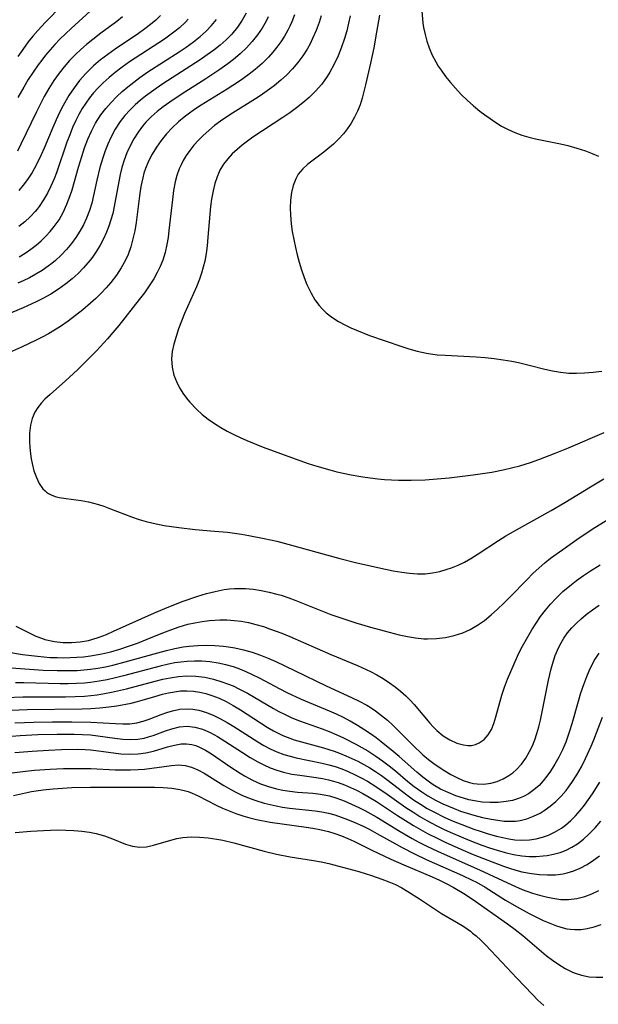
# Model space of a CAD drawing. Header units: inches. Extents: x 1073367 to 1082519, y 1569854 to 1574957.
# Tile 541 of 565: x 1080324 to 1080445, y 1573608 to 1573814. Entities that reach past the tile are written whole.
import ezdxf

# ---------------------------------------------------------------- set-up
doc = ezdxf.new("R2010")
doc.units = ezdxf.units.IN
doc.header["$MEASUREMENT"] = 0
doc.layers.add('CGG_CurvaNivelLidar_v1', color=7, linetype='Continuous', lineweight=30, true_color=0x008008)

msp = doc.modelspace()

# ---------------------------------------------------------------- linework, layer by layer
at = {"layer": 'CGG_CurvaNivelLidar_v1'}
for points in [[(1080332.4863, 1573817.232, 73.5), (1080328.9377, 1573813.6701, 73.5), (1080327.3602, 1573811.962, 73.5), (1080326.3462, 1573810.7796, 73.5), (1080325.3686, 1573809.5677, 73.5), (1080324.2034, 1573808.0094, 73.5), (1080323.1716, 1573806.4989, 73.5)], [(1080339.9553, 1573817.4927, 74), (1080334.3209, 1573812.3566, 74), (1080331.9915, 1573810.1192, 74), (1080330.9435, 1573809.0294, 74), (1080329.9298, 1573807.9106, 74), (1080328.9532, 1573806.7621, 74), (1080328.1667, 1573805.776, 74), (1080327.4115, 1573804.7667, 74), (1080326.3581, 1573803.2384, 74), (1080325.3715, 1573801.6891, 74), (1080324.4244, 1573800.1127, 74), (1080323.1861, 1573797.9539, 74)], [(1080381.1178, 1573815.2629, 77.5), (1080380.5388, 1573813.7612, 77.5), (1080380.1376, 1573812.8735, 77.5), (1080379.6978, 1573812.0053, 77.5), (1080378.9973, 1573810.7879, 77.5), (1080378.2286, 1573809.61, 77.5), (1080377.4194, 1573808.4952, 77.5), (1080376.5556, 1573807.4187, 77.5), (1080375.6367, 1573806.3849, 77.5), (1080374.2939, 1573805.0489, 77.5), (1080372.865, 1573803.7904, 77.5), (1080371.6115, 1573802.7886, 77.5), (1080370.3147, 1573801.8334, 77.5), (1080369.3822, 1573801.1901, 77.5), (1080367.0164, 1573799.659, 77.5), (1080361.5859, 1573796.3218, 77.5), (1080360.1837, 1573795.4114, 77.5), (1080358.8219, 1573794.4592, 77.5), (1080358.0221, 1573793.8537, 77.5), (1080356.8219, 1573792.8567, 77.5), (1080355.5206, 1573791.6188, 77.5), (1080354.3095, 1573790.3018, 77.5), (1080353.1863, 1573788.9181, 77.5), (1080352.1992, 1573787.5396, 77.5), (1080351.3074, 1573786.1092, 77.5), (1080350.5282, 1573784.6258, 77.5), (1080349.8865, 1573783.084, 77.5), (1080349.5702, 1573782.1006, 77.5), (1080349.3206, 1573781.1477, 77.5), (1080348.948, 1573779.2879, 77.5), (1080348.6663, 1573777.3894, 77.5), (1080348.1822, 1573773.487, 77.5), (1080347.9342, 1573771.7602, 77.5), (1080347.637, 1573770.0469, 77.5), (1080347.2733, 1573768.3573, 77.5), (1080346.8217, 1573766.7028, 77.5), (1080346.2543, 1573765.0976, 77.5), (1080345.738, 1573763.9403, 77.5), (1080344.8396, 1573762.3105, 77.5), (1080343.8026, 1573760.7532, 77.5), (1080342.6528, 1573759.261, 77.5), (1080341.6624, 1573758.1107, 77.5), (1080340.6199, 1573756.9977, 77.5), (1080339.5318, 1573755.9208, 77.5), (1080338.4018, 1573754.8809, 77.5), (1080336.7544, 1573753.4907, 77.5), (1080335.2372, 1573752.3018, 77.5), (1080333.681, 1573751.1575, 77.5), (1080332.0846, 1573750.0655, 77.5), (1080330.8482, 1573749.2805, 77.5), (1080329.588, 1573748.5317, 77.5), (1080328.3049, 1573747.8199, 77.5), (1080326.9998, 1573747.146, 77.5), (1080323.9726, 1573745.7326, 77.5), (1080318.8428, 1573743.4572, 77.5)], [(1080375.6003, 1573814.8207, 77), (1080375.1625, 1573813.9121, 77), (1080374.3136, 1573812.4264, 77), (1080373.345, 1573811.0123, 77), (1080372.2685, 1573809.6703, 77), (1080371.0349, 1573808.3448, 77), (1080369.7112, 1573807.0915, 77), (1080368.3132, 1573805.903, 77), (1080367.1318, 1573804.9835, 77), (1080365.2522, 1573803.6399, 77), (1080362.5016, 1573801.8292, 77), (1080357.349, 1573798.5911, 77), (1080354.9718, 1573796.9925, 77), (1080353.6283, 1573796.0128, 77), (1080352.3356, 1573794.9887, 77), (1080351.1097, 1573793.9076, 77), (1080349.9711, 1573792.7533, 77), (1080349.3023, 1573791.9731, 77), (1080348.3369, 1573790.6709, 77), (1080347.4726, 1573789.2959, 77), (1080346.7024, 1573787.8603, 77), (1080346.0249, 1573786.3727, 77), (1080345.4438, 1573784.8411, 77), (1080344.9596, 1573783.2696, 77), (1080344.6049, 1573781.8243, 77), (1080344.3071, 1573780.3592, 77), (1080343.3624, 1573775.1032, 77), (1080343.0342, 1573773.6418, 77), (1080342.6735, 1573772.3169, 77), (1080342.2504, 1573771.0148, 77), (1080341.7602, 1573769.7408, 77), (1080341.1384, 1573768.3767, 77), (1080340.4367, 1573767.0536, 77), (1080339.6613, 1573765.7732, 77), (1080338.8145, 1573764.5397, 77), (1080338.3311, 1573763.9009, 77), (1080336.9315, 1573762.2752, 77), (1080335.7795, 1573761.1174, 77), (1080334.5612, 1573760.0219, 77), (1080333.2128, 1573758.9382, 77), (1080331.6645, 1573757.8392, 77), (1080330.0512, 1573756.8231, 77), (1080328.3827, 1573755.8854, 77), (1080327.0319, 1573755.2007, 77), (1080324.2906, 1573753.9569, 77), (1080319.9418, 1573752.1338, 77)], [(1080345.1024, 1573814.8154, 74.5), (1080343.8796, 1573813.8414, 74.5), (1080340.5741, 1573811.3927, 74.5), (1080338.8464, 1573810.073, 74.5), (1080337.5819, 1573809.0414, 74.5), (1080336.3539, 1573807.9704, 74.5), (1080335.1696, 1573806.8557, 74.5), (1080333.9892, 1573805.6413, 74.5), (1080332.8686, 1573804.3745, 74.5), (1080331.8132, 1573803.0546, 74.5), (1080330.7051, 1573801.4924, 74.5), (1080329.6678, 1573799.8301, 74.5), (1080328.7006, 1573798.1179, 74.5), (1080327.0698, 1573794.9714, 74.5), (1080323.8126, 1573788.1543, 74.5), (1080323.0836, 1573786.7245, 74.5)], [(1080370.9498, 1573815.5778, 76.5), (1080370.1593, 1573814.096, 76.5), (1080369.1616, 1573812.6213, 76.5), (1080367.954, 1573811.1908, 76.5), (1080366.785, 1573810.0217, 76.5), (1080365.5337, 1573808.9167, 76.5), (1080364.2166, 1573807.8662, 76.5), (1080362.8105, 1573806.8369, 76.5), (1080361.3643, 1573805.8438, 76.5), (1080353.5024, 1573800.7706, 76.5), (1080352.1304, 1573799.8388, 76.5), (1080349.9059, 1573798.2121, 76.5), (1080348.8405, 1573797.3546, 76.5), (1080347.733, 1573796.382, 76.5), (1080346.6833, 1573795.3589, 76.5), (1080345.6068, 1573794.1683, 76.5), (1080344.6231, 1573792.9066, 76.5), (1080343.5765, 1573791.2976, 76.5), (1080342.6637, 1573789.6015, 76.5), (1080342.0251, 1573788.2036, 76.5), (1080341.4544, 1573786.77, 76.5), (1080340.9452, 1573785.3081, 76.5), (1080340.3561, 1573783.3136, 76.5), (1080339.7275, 1573780.645, 76.5), (1080339.033, 1573777.4375, 76.5), (1080338.6425, 1573775.8551, 76.5), (1080338.1819, 1573774.303, 76.5), (1080337.5862, 1573772.7212, 76.5), (1080336.9291, 1573771.3197, 76.5), (1080336.179, 1573769.9651, 76.5), (1080335.3445, 1573768.6591, 76.5), (1080334.4297, 1573767.406, 76.5), (1080333.3913, 1573766.1613, 76.5), (1080332.2747, 1573764.9825, 76.5), (1080331.0852, 1573763.8736, 76.5), (1080330.3264, 1573763.2366, 76.5), (1080329.5412, 1573762.6302, 76.5), (1080328.2458, 1573761.736, 76.5), (1080326.9671, 1573760.9599, 76.5), (1080325.6463, 1573760.2437, 76.5), (1080324.2908, 1573759.5807, 76.5), (1080323.1612, 1573759.0762, 76.5)], [(1080353.0338, 1573815.0834, 75), (1080352.0376, 1573814.1394, 75), (1080350.9358, 1573813.2055, 75), (1080349.787, 1573812.3188, 75), (1080348.4067, 1573811.3297, 75), (1080343.564, 1573808.0688, 75), (1080342.0062, 1573806.9581, 75), (1080340.4945, 1573805.797, 75), (1080339.048, 1573804.5686, 75), (1080338.2183, 1573803.7889, 75), (1080337.3909, 1573802.9408, 75), (1080336.1208, 1573801.4806, 75), (1080334.9461, 1573799.94, 75), (1080333.8648, 1573798.3278, 75), (1080332.663, 1573796.2613, 75), (1080331.8958, 1573794.776, 75), (1080331.1812, 1573793.2607, 75), (1080330.4849, 1573791.6519, 75), (1080328.7139, 1573787.3359, 75), (1080328.0901, 1573785.9184, 75), (1080327.0271, 1573783.7787, 75), (1080326.1418, 1573782.253, 75), (1080325.1744, 1573780.7856, 75), (1080324.3166, 1573779.6245, 75), (1080323.3993, 1573778.5149, 75)], [(1080386.655, 1573815.028, 78), (1080386.2485, 1573813.6394, 78), (1080385.6261, 1573811.9197, 78), (1080384.8946, 1573810.247, 78), (1080384.3435, 1573809.1468, 78), (1080383.743, 1573808.0739, 78), (1080382.811, 1573806.6204, 78), (1080381.7832, 1573805.2304, 78), (1080380.6659, 1573803.9073, 78), (1080379.4394, 1573802.6383, 78), (1080378.2411, 1573801.5464, 78), (1080376.8424, 1573800.4004, 78), (1080375.3862, 1573799.3145, 78), (1080373.8821, 1573798.2842, 78), (1080372.9232, 1573797.6677, 78), (1080367.5733, 1573794.3445, 78), (1080365.6261, 1573793.0159, 78), (1080364.3635, 1573792.0594, 78), (1080363.1507, 1573791.0538, 78), (1080361.9923, 1573790.0009, 78), (1080360.9871, 1573788.9962, 78), (1080360.0416, 1573787.9499, 78), (1080359.1662, 1573786.8589, 78), (1080358.4409, 1573785.8232, 78), (1080357.7915, 1573784.7467, 78), (1080357.3428, 1573783.8773, 78), (1080356.9513, 1573782.9816, 78), (1080356.4952, 1573781.6533, 78), (1080356.1408, 1573780.2806, 78), (1080355.7935, 1573778.4577, 78), (1080355.5318, 1573776.5965, 78), (1080354.82, 1573770.14, 78), (1080354.6156, 1573768.6588, 78), (1080354.3642, 1573767.1936, 78), (1080353.9927, 1573765.5457, 78), (1080353.5054, 1573763.9393, 78), (1080352.9768, 1573762.6011, 78), (1080352.354, 1573761.3008, 78), (1080351.6478, 1573760.0373, 78), (1080350.6971, 1573758.556, 78), (1080349.6685, 1573757.1108, 78), (1080348.5901, 1573755.6858, 78), (1080344.3024, 1573750.2468, 78), (1080343.0879, 1573748.7707, 78), (1080341.9678, 1573747.4726, 78), (1080339.6496, 1573744.9394, 78), (1080338.3479, 1573743.5862, 78), (1080335.6992, 1573740.9782, 78), (1080333.1697, 1573738.6716, 78), (1080329.9217, 1573735.8407, 78), (1080328.8343, 1573734.8024, 78), (1080328.1127, 1573734.0365, 78), (1080327.3512, 1573733.0955, 78), (1080326.7222, 1573732.0951, 78), (1080326.1737, 1573730.7824, 78), (1080325.8282, 1573729.3769, 78), (1080325.6335, 1573727.705, 78), (1080325.6036, 1573725.9826, 78), (1080325.6686, 1573724.6904, 78), (1080325.8014, 1573723.4007, 78), (1080325.9578, 1573722.3675, 78), (1080326.1583, 1573721.3522, 78), (1080326.5501, 1573719.8619, 78), (1080327.051, 1573718.4628, 78), (1080327.6735, 1573717.1924, 78), (1080328.4395, 1573716.097, 78), (1080328.8836, 1573715.6349, 78), (1080329.1728, 1573715.3886, 78), (1080329.5735, 1573715.1062, 78), (1080330.1334, 1573714.8046, 78), (1080330.9666, 1573714.4942, 78), (1080331.8629, 1573714.2749, 78), (1080333.3152, 1573714.05, 78), (1080336.4376, 1573713.6626, 78), (1080338.0027, 1573713.3551, 78), (1080340.0288, 1573712.8007, 78), (1080341.1754, 1573712.4204, 78), (1080342.6039, 1573711.8867, 78), (1080345.4778, 1573710.7503, 78), (1080346.9971, 1573710.1959, 78), (1080348.5425, 1573709.6904, 78), (1080350.0267, 1573709.2661, 78), (1080351.5293, 1573708.8943, 78), (1080353.7989, 1573708.4368, 78), (1080356.884, 1573707.9652, 78), (1080360.2962, 1573707.5835, 78), (1080364.3741, 1573707.2524, 78), (1080367.0666, 1573706.9971, 78), (1080369.9876, 1573706.6045, 78), (1080371.5613, 1573706.3396, 78), (1080374.7456, 1573705.7122, 78), (1080377.3824, 1573705.107, 78), (1080379.6885, 1573704.5129, 78), (1080390.5851, 1573701.4966, 78), (1080393.8858, 1573700.6727, 78), (1080398.5119, 1573699.5994, 78), (1080401.7782, 1573698.9244, 78), (1080403.5437, 1573698.6226, 78), (1080405.1889, 1573698.408, 78), (1080406.8226, 1573698.2903, 78), (1080408.4424, 1573698.3079, 78), (1080410.0077, 1573698.4868, 78), (1080411.5546, 1573698.8094, 78), (1080413.0798, 1573699.2543, 78), (1080413.9527, 1573699.5624, 78), (1080415.3321, 1573700.1258, 78), (1080416.6824, 1573700.7696, 78), (1080417.9973, 1573701.4926, 78), (1080419.5254, 1573702.4531, 78), (1080423.7713, 1573705.2776, 78), (1080425.3537, 1573706.2651, 78), (1080426.9334, 1573707.1823, 78), (1080434.8579, 1573711.5551, 78), (1080437.7195, 1573713.1874, 78), (1080443.0965, 1573716.4898, 78), (1080445.882, 1573718.1498, 78)], [(1080392.7173, 1573815.0243, 78.5), (1080392.412, 1573813.4913, 78.5), (1080392.0228, 1573811.8713, 78.5), (1080391.5672, 1573810.2733, 78.5), (1080390.9481, 1573808.4372, 78.5), (1080390.2378, 1573806.6432, 78.5), (1080389.432, 1573804.9008, 78.5), (1080388.5223, 1573803.2378, 78.5), (1080387.9348, 1573802.3139, 78.5), (1080386.7917, 1573800.7568, 78.5), (1080385.5263, 1573799.291, 78.5), (1080384.1468, 1573797.9217, 78.5), (1080382.8557, 1573796.8118, 78.5), (1080381.5001, 1573795.7636, 78.5), (1080380.0993, 1573794.7595, 78.5), (1080378.6695, 1573793.7845, 78.5), (1080372.3985, 1573789.6245, 78.5), (1080371.2436, 1573788.8095, 78.5), (1080370.1268, 1573787.969, 78.5), (1080369.0636, 1573787.0885, 78.5), (1080368.0543, 1573786.1384, 78.5), (1080367.1296, 1573785.1293, 78.5), (1080366.2366, 1573783.9618, 78.5), (1080365.4824, 1573782.7141, 78.5), (1080364.8755, 1573781.3583, 78.5), (1080364.4052, 1573779.9298, 78.5), (1080364.0411, 1573778.4457, 78.5), (1080363.7229, 1573776.6884, 78.5), (1080363.5113, 1573775.1209, 78.5), (1080363.3459, 1573773.5325, 78.5), (1080362.9664, 1573768.7157, 78.5), (1080362.7921, 1573766.9082, 78.5), (1080362.5862, 1573765.3134, 78.5), (1080362.3083, 1573763.7336, 78.5), (1080362.0099, 1573762.4457, 78.5), (1080361.649, 1573761.1735, 78.5), (1080361.2278, 1573759.9188, 78.5), (1080360.6052, 1573758.3324, 78.5), (1080358.0871, 1573752.735, 78.5), (1080357.4253, 1573751.1314, 78.5), (1080356.8222, 1573749.5228, 78.5), (1080356.2887, 1573747.9167, 78.5), (1080355.842, 1573746.3215, 78.5), (1080355.5201, 1573744.789, 78.5), (1080355.3673, 1573743.2688, 78.5), (1080355.4674, 1573741.551, 78.5), (1080355.8497, 1573739.8657, 78.5), (1080356.3667, 1573738.5057, 78.5), (1080357.0368, 1573737.1874, 78.5), (1080357.8359, 1573735.9143, 78.5), (1080358.7485, 1573734.6925, 78.5), (1080359.1499, 1573734.2125, 78.5), (1080360.5808, 1573732.7134, 78.5), (1080361.7689, 1573731.6486, 78.5), (1080363.0282, 1573730.6469, 78.5), (1080364.3505, 1573729.711, 78.5), (1080365.6604, 1573728.8864, 78.5), (1080367.0142, 1573728.1206, 78.5), (1080368.405, 1573727.4104, 78.5), (1080369.743, 1573726.7895, 78.5), (1080371.1014, 1573726.2026, 78.5), (1080374.5356, 1573724.8233, 78.5), (1080380.4496, 1573722.6176, 78.5), (1080383.9787, 1573721.3918, 78.5), (1080385.7529, 1573720.8212, 78.5), (1080388.5051, 1573720.0271, 78.5), (1080389.993, 1573719.6524, 78.5), (1080392.9888, 1573719.0045, 78.5), (1080395.3678, 1573718.5853, 78.5), (1080396.9359, 1573718.3583, 78.5), (1080398.5087, 1573718.1754, 78.5), (1080399.9543, 1573718.0508, 78.5), (1080402.8537, 1573717.91, 78.5), (1080405.5523, 1573717.8878, 78.5), (1080408.4777, 1573717.9729, 78.5), (1080410.1544, 1573718.0775, 78.5), (1080413.5022, 1573718.3808, 78.5), (1080418.4959, 1573718.989, 78.5), (1080422.3922, 1573719.5879, 78.5), (1080424.8047, 1573720.0446, 78.5), (1080426.5605, 1573720.4383, 78.5), (1080428.2961, 1573720.899, 78.5), (1080430.48, 1573721.5955, 78.5), (1080432.2206, 1573722.2074, 78.5), (1080435.6828, 1573723.518, 78.5), (1080438.427, 1573724.6248, 78.5), (1080445.9079, 1573727.8511, 78.5)], [(1080398.8692, 1573815.1747, 79), (1080398.289, 1573811.6132, 79), (1080397.6739, 1573808.3427, 79), (1080397.0019, 1573805.0937, 79), (1080395.9806, 1573800.585, 79), (1080395.2625, 1573797.778, 79), (1080394.8214, 1573796.4175, 79), (1080394.2878, 1573795.093, 79), (1080393.6666, 1573793.8116, 79), (1080392.9788, 1573792.5994, 79), (1080392.2132, 1573791.4398, 79), (1080391.3651, 1573790.3433, 79), (1080390.336, 1573789.2205, 79), (1080389.2284, 1573788.1722, 79), (1080388.0698, 1573787.1846, 79), (1080387.233, 1573786.5167, 79), (1080383.9055, 1573783.9797, 79), (1080382.8067, 1573782.9809, 79), (1080381.8878, 1573781.8742, 79), (1080381.3429, 1573780.9243, 79), (1080380.8134, 1573779.5327, 79), (1080380.4687, 1573778.0308, 79), (1080380.2744, 1573776.447, 79), (1080380.2074, 1573774.8041, 79), (1080380.2421, 1573773.3743, 79), (1080380.404, 1573771.5367, 79), (1080380.6384, 1573769.8913, 79), (1080380.9384, 1573768.2382, 79), (1080381.2904, 1573766.5837, 79), (1080381.6664, 1573765.0158, 79), (1080382.0836, 1573763.4596, 79), (1080382.5644, 1573761.8687, 79), (1080383.101, 1573760.3089, 79), (1080383.7042, 1573758.7924, 79), (1080384.57, 1573756.9845, 79), (1080385.3602, 1573755.6431, 79), (1080386.2673, 1573754.4015, 79), (1080386.9571, 1573753.6323, 79), (1080387.7084, 1573752.9219, 79), (1080388.9142, 1573751.9826, 79), (1080390.2951, 1573751.1015, 79), (1080391.7567, 1573750.3091, 79), (1080392.8961, 1573749.7592, 79), (1080394.063, 1573749.2447, 79), (1080396.8132, 1573748.1777, 79), (1080403.344, 1573745.9356, 79), (1080405.0413, 1573745.3866, 79), (1080406.7444, 1573744.8953, 79), (1080408.7387, 1573744.4458, 79), (1080410.9776, 1573744.1408, 79), (1080412.638, 1573744.0089, 79), (1080419.1298, 1573743.6894, 79), (1080421.0185, 1573743.538, 79), (1080422.9006, 1573743.339, 79), (1080424.7719, 1573743.0872, 79), (1080426.6271, 1573742.7743, 79), (1080428.0178, 1573742.4908, 79), (1080430.2439, 1573741.9473, 79), (1080433.4773, 1573741.1014, 79), (1080435.0952, 1573740.7401, 79), (1080436.8071, 1573740.4591, 79), (1080438.5284, 1573740.306, 79), (1080440.1505, 1573740.2905, 79), (1080441.7823, 1573740.3603, 79), (1080443.5948, 1573740.4892, 79), (1080445.418, 1573740.667, 79)], [(1080407.7476, 1573816.0874, 79.5), (1080407.9891, 1573813.5075, 79.5), (1080408.1313, 1573812.5451, 79.5), (1080408.4193, 1573811.1018, 79.5), (1080408.7976, 1573809.6856, 79.5), (1080409.2714, 1573808.3026, 79.5), (1080409.912, 1573806.8218, 79.5), (1080410.6666, 1573805.3916, 79.5), (1080411.2028, 1573804.5071, 79.5), (1080411.7775, 1573803.6432, 79.5), (1080412.7317, 1573802.3456, 79.5), (1080413.751, 1573801.0884, 79.5), (1080414.8217, 1573799.8669, 79.5), (1080416.0222, 1573798.5902, 79.5), (1080417.2692, 1573797.3585, 79.5), (1080418.5648, 1573796.1818, 79.5), (1080419.9056, 1573795.0762, 79.5), (1080420.9595, 1573794.2763, 79.5), (1080422.0339, 1573793.5109, 79.5), (1080423.2336, 1573792.7097, 79.5), (1080424.4596, 1573791.9624, 79.5), (1080425.7212, 1573791.287, 79.5), (1080427.1899, 1573790.6331, 79.5), (1080428.7068, 1573790.0861, 79.5), (1080430.1246, 1573789.6713, 79.5), (1080431.5663, 1573789.3157, 79.5), (1080436.7975, 1573788.2186, 79.5), (1080438.3056, 1573787.8685, 79.5), (1080440.1807, 1573787.3535, 79.5), (1080442.0273, 1573786.7541, 79.5), (1080443.4031, 1573786.2451, 79.5), (1080444.7559, 1573785.6872, 79.5)], [(1080358.8394, 1573814.3085, 75.5), (1080358.2851, 1573813.7136, 75.5), (1080357.0204, 1573812.5276, 75.5), (1080356.1355, 1573811.7947, 75.5), (1080355.0244, 1573810.9478, 75.5), (1080353.8768, 1573810.1322, 75.5), (1080352.7028, 1573809.339, 75.5), (1080346.5768, 1573805.3639, 75.5), (1080345.0429, 1573804.287, 75.5), (1080343.5535, 1573803.1601, 75.5), (1080342.2622, 1573802.0956, 75.5), (1080341.0275, 1573800.976, 75.5), (1080340.011, 1573799.9546, 75.5), (1080339.0497, 1573798.8854, 75.5), (1080338.1971, 1573797.8324, 75.5), (1080337.3988, 1573796.7383, 75.5), (1080336.6574, 1573795.6043, 75.5), (1080335.9567, 1573794.3958, 75.5), (1080335.3171, 1573793.1498, 75.5), (1080334.6479, 1573791.6687, 75.5), (1080334.0376, 1573790.1546, 75.5), (1080333.4687, 1573788.6177, 75.5), (1080331.2434, 1573782.2105, 75.5), (1080330.7582, 1573780.9491, 75.5), (1080330.0998, 1573779.4149, 75.5), (1080329.3709, 1573777.9269, 75.5), (1080328.5605, 1573776.4972, 75.5), (1080327.6527, 1573775.1422, 75.5), (1080327.2134, 1573774.5699, 75.5), (1080326.8381, 1573774.1183, 75.5), (1080325.7714, 1573772.9796, 75.5), (1080324.618, 1573771.9198, 75.5), (1080323.3926, 1573770.931, 75.5)], [(1080323.4871, 1573764.6182, 76), (1080324.718, 1573765.3779, 76), (1080325.906, 1573766.1947, 76), (1080327.0231, 1573767.0519, 76), (1080328.0867, 1573767.9673, 76), (1080329.0561, 1573768.9088, 76), (1080329.9659, 1573769.9046, 76), (1080330.8118, 1573770.9528, 76), (1080331.7983, 1573772.3786, 76), (1080332.6627, 1573773.885, 76), (1080333.4678, 1573775.6288, 76), (1080334.1439, 1573777.4424, 76), (1080334.526, 1573778.6415, 76), (1080335.8795, 1573783.3944, 76), (1080336.5417, 1573785.5956, 76), (1080337.1453, 1573787.4103, 76), (1080337.8128, 1573789.1902, 76), (1080338.566, 1573790.9201, 76), (1080339.4332, 1573792.5806, 76), (1080340.5516, 1573794.3026, 76), (1080341.5844, 1573795.6363, 76), (1080342.7038, 1573796.9088, 76), (1080343.8985, 1573798.1233, 76), (1080345.043, 1573799.1779, 76), (1080346.2343, 1573800.1906, 76), (1080347.4651, 1573801.1656, 76), (1080348.7302, 1573802.1052, 76), (1080350.4193, 1573803.2775, 76), (1080356.9762, 1573807.4988, 76), (1080358.4241, 1573808.4754, 76), (1080359.9229, 1573809.5561, 76), (1080361.3576, 1573810.6928, 76), (1080362.597, 1573811.7978, 76), (1080363.7463, 1573812.9736, 76), (1080364.7828, 1573814.2332, 76)], [(1080322.7577, 1573687.3358, 77.5), (1080325.5354, 1573685.9361, 77.5), (1080326.9275, 1573685.2862, 77.5), (1080328.3482, 1573684.7362, 77.5), (1080328.8063, 1573684.5917, 77.5), (1080330.8364, 1573684.1402, 77.5), (1080332.6142, 1573683.9536, 77.5), (1080334.4116, 1573683.9318, 77.5), (1080336.2114, 1573684.072, 77.5), (1080337.9967, 1573684.3848, 77.5), (1080338.6857, 1573684.5584, 77.5), (1080340.213, 1573685.0475, 77.5), (1080341.7242, 1573685.6394, 77.5), (1080343.2303, 1573686.2941, 77.5), (1080351.7681, 1573690.122, 77.5), (1080354.7628, 1573691.4009, 77.5), (1080357.7866, 1573692.579, 77.5), (1080360.8359, 1573693.6074, 77.5), (1080362.6713, 1573694.1551, 77.5), (1080364.5123, 1573694.6292, 77.5), (1080366.3628, 1573694.9924, 77.5), (1080367.4561, 1573695.1369, 77.5), (1080368.5533, 1573695.2229, 77.5), (1080369.6959, 1573695.247, 77.5), (1080370.84, 1573695.2096, 77.5), (1080372.4857, 1573695.0606, 77.5), (1080374.1279, 1573694.8147, 77.5), (1080375.7634, 1573694.4843, 77.5), (1080377.3885, 1573694.0754, 77.5), (1080378.3073, 1573693.808, 77.5), (1080379.8959, 1573693.2821, 77.5), (1080381.3892, 1573692.7333, 77.5), (1080388.7074, 1573689.8226, 77.5), (1080391.8094, 1573688.7467, 77.5), (1080393.9418, 1573688.0713, 77.5), (1080397.0007, 1573687.1579, 77.5), (1080399.8883, 1573686.3486, 77.5), (1080402.9835, 1573685.5616, 77.5), (1080404.7215, 1573685.1883, 77.5), (1080406.4563, 1573684.8981, 77.5), (1080408.1873, 1573684.7258, 77.5), (1080408.9439, 1573684.6981, 77.5), (1080410.8341, 1573684.764, 77.5), (1080412.7035, 1573685.0043, 77.5), (1080414.5382, 1573685.4081, 77.5), (1080416.3206, 1573685.9797, 77.5), (1080417.9059, 1573686.6764, 77.5), (1080419.4156, 1573687.5496, 77.5), (1080420.8583, 1573688.5661, 77.5), (1080422.2481, 1573689.6899, 77.5), (1080423.588, 1573690.8859, 77.5), (1080424.8961, 1573692.1388, 77.5), (1080426.1798, 1573693.4311, 77.5), (1080429.7757, 1573697.1465, 77.5), (1080431.0134, 1573698.3689, 77.5), (1080432.2875, 1573699.549, 77.5), (1080433.4819, 1573700.568, 77.5), (1080434.7108, 1573701.5466, 77.5), (1080437.2424, 1573703.4169, 77.5), (1080440.6874, 1573705.8008, 77.5), (1080443.9976, 1573707.9881, 77.5), (1080447.0715, 1573709.8879, 77.5)], [(1080320.4196, 1573682.0343, 77), (1080324.1688, 1573681.4512, 77), (1080327.2697, 1573681.0421, 77), (1080329.9402, 1573680.8274, 77), (1080331.3876, 1573680.7709, 77), (1080332.769, 1573680.7562, 77), (1080334.1485, 1573680.78, 77), (1080335.5248, 1573680.8437, 77), (1080336.9579, 1573680.9572, 77), (1080338.3837, 1573681.1277, 77), (1080339.5761, 1573681.3215, 77), (1080340.7621, 1573681.5577, 77), (1080342.6463, 1573682.0101, 77), (1080344.5151, 1573682.5397, 77), (1080346.3676, 1573683.1356, 77), (1080348.2015, 1573683.7924, 77), (1080350.2807, 1573684.615, 77), (1080353.5598, 1573685.9724, 77), (1080355.205, 1573686.6157, 77), (1080356.9616, 1573687.2294, 77), (1080358.7396, 1573687.7449, 77), (1080360.2403, 1573688.0809, 77), (1080361.7545, 1573688.3364, 77), (1080363.2776, 1573688.5188, 77), (1080365.4697, 1573688.6529, 77), (1080366.9541, 1573688.6494, 77), (1080368.4349, 1573688.5599, 77), (1080369.9598, 1573688.3683, 77), (1080371.4757, 1573688.0858, 77), (1080372.981, 1573687.7232, 77), (1080374.6012, 1573687.2499, 77), (1080375.8868, 1573686.8254, 77), (1080378.4371, 1573685.876, 77), (1080380.1243, 1573685.1774, 77), (1080388.7278, 1573681.4067, 77), (1080394.2945, 1573679.0948, 77), (1080396.9964, 1573677.8425, 77), (1080398.3103, 1573677.1577, 77), (1080399.6673, 1573676.3758, 77), (1080400.9775, 1573675.529, 77), (1080402.1619, 1573674.6659, 77), (1080403.2969, 1573673.7459, 77), (1080404.3819, 1573672.7762, 77), (1080405.2874, 1573671.8912, 77), (1080406.1467, 1573670.9728, 77), (1080409.4209, 1573667.0358, 77), (1080410.1367, 1573666.2723, 77), (1080410.8733, 1573665.553, 77), (1080412.1943, 1573664.4355, 77), (1080413.5938, 1573663.5512, 77), (1080415.0506, 1573662.9023, 77), (1080416.5116, 1573662.503, 77), (1080417.356, 1573662.4005, 77), (1080418.1771, 1573662.4215, 77), (1080418.9991, 1573662.5957, 77), (1080419.7761, 1573662.9186, 77), (1080420.8051, 1573663.6348, 77), (1080421.6724, 1573664.6088, 77), (1080422.316, 1573665.7293, 77), (1080422.8316, 1573667.004, 77), (1080423.2661, 1573668.3897, 77), (1080424.5064, 1573672.9123, 77), (1080425.0689, 1573674.5863, 77), (1080425.7032, 1573676.2596, 77), (1080427.0671, 1573679.4864, 77), (1080427.8066, 1573681.0856, 77), (1080428.5837, 1573682.6679, 77), (1080429.92, 1573685.1438, 77), (1080430.7747, 1573686.5779, 77), (1080431.6754, 1573687.979, 77), (1080432.6266, 1573689.3409, 77), (1080433.6437, 1573690.6693, 77), (1080434.716, 1573691.9486, 77), (1080435.8429, 1573693.1755, 77), (1080437.2925, 1573694.5882, 77), (1080438.7165, 1573695.8085, 77), (1080440.1214, 1573696.8908, 77), (1080441.5714, 1573697.9205, 77), (1080443.0551, 1573698.9097, 77), (1080445.069, 1573700.1767, 77)], [(1080319.9049, 1573678.8048, 76.5), (1080328.4781, 1573678.1728, 76.5), (1080331.3956, 1573678.0606, 76.5), (1080332.8528, 1573678.0455, 76.5), (1080335.5805, 1573678.1097, 76.5), (1080336.9936, 1573678.204, 76.5), (1080338.4011, 1573678.3506, 76.5), (1080339.9548, 1573678.5816, 76.5), (1080341.5012, 1573678.8736, 76.5), (1080343.0418, 1573679.2133, 76.5), (1080345.6621, 1573679.8722, 76.5), (1080352.5123, 1573681.7899, 76.5), (1080354.2714, 1573682.2497, 76.5), (1080356.0333, 1573682.6611, 76.5), (1080357.7997, 1573683.0011, 76.5), (1080359.0748, 1573683.1843, 76.5), (1080360.8568, 1573683.3348, 76.5), (1080362.6444, 1573683.377, 76.5), (1080364.4327, 1573683.3218, 76.5), (1080366.2162, 1573683.1725, 76.5), (1080367.2686, 1573683.0379, 76.5), (1080368.5942, 1573682.8133, 76.5), (1080370.4122, 1573682.4011, 76.5), (1080372.2105, 1573681.8883, 76.5), (1080373.9872, 1573681.2878, 76.5), (1080375.7392, 1573680.6046, 76.5), (1080377.1734, 1573679.9783, 76.5), (1080381.1179, 1573678.1093, 76.5), (1080387.76, 1573674.8654, 76.5), (1080393.058, 1573672.4327, 76.5), (1080394.6584, 1573671.6516, 76.5), (1080396.2177, 1573670.8057, 76.5), (1080397.136, 1573670.2481, 76.5), (1080398.0312, 1573669.6545, 76.5), (1080399.3329, 1573668.6948, 76.5), (1080400.5821, 1573667.664, 76.5), (1080401.7797, 1573666.5702, 76.5), (1080405.7834, 1573662.5182, 76.5), (1080407.9982, 1573660.4545, 76.5), (1080409.162, 1573659.4712, 76.5), (1080410.2633, 1573658.6293, 76.5), (1080411.3938, 1573657.8397, 76.5), (1080412.5436, 1573657.0974, 76.5), (1080413.8139, 1573656.3415, 76.5), (1080415.0983, 1573655.662, 76.5), (1080416.3993, 1573655.0867, 76.5), (1080417.7196, 1573654.6496, 76.5), (1080418.5912, 1573654.4574, 76.5), (1080419.3156, 1573654.3598, 76.5), (1080420.7485, 1573654.3324, 76.5), (1080422.1664, 1573654.5133, 76.5), (1080423.5008, 1573654.8767, 76.5), (1080424.7843, 1573655.4108, 76.5), (1080425.9981, 1573656.1067, 76.5), (1080426.8083, 1573656.6996, 76.5), (1080427.5666, 1573657.3702, 76.5), (1080428.5875, 1573658.4958, 76.5), (1080429.4953, 1573659.751, 76.5), (1080430.2986, 1573661.1086, 76.5), (1080430.8881, 1573662.3006, 76.5), (1080431.4029, 1573663.543, 76.5), (1080431.8607, 1573664.8951, 76.5), (1080432.2492, 1573666.2853, 76.5), (1080432.5859, 1573667.7032, 76.5), (1080433.9657, 1573674.6905, 76.5), (1080434.2552, 1573676.0523, 76.5), (1080434.824, 1573678.4241, 76.5), (1080435.1045, 1573679.4337, 76.5), (1080435.6934, 1573681.225, 76.5), (1080436.4167, 1573682.94, 76.5), (1080436.916, 1573683.8943, 76.5), (1080437.4739, 1573684.8125, 76.5), (1080438.2734, 1573685.9378, 76.5), (1080439.1592, 1573687.0003, 76.5), (1080440.1011, 1573687.9775, 76.5), (1080441.1068, 1573688.902, 76.5), (1080442.1648, 1573689.7815, 76.5), (1080443.4882, 1573690.784, 76.5), (1080444.8593, 1573691.7417, 76.5)], [(1080444.8161, 1573681.6786, 76), (1080443.9929, 1573680.4474, 76), (1080443.2638, 1573679.1526, 76), (1080442.7031, 1573677.9723, 76), (1080442.1974, 1573676.7561, 76), (1080441.5702, 1573675.0632, 76), (1080440.9977, 1573673.3333, 76), (1080440.47, 1573671.574, 76), (1080439.1575, 1573666.9004, 76), (1080438.6839, 1573665.3566, 76), (1080437.8694, 1573663.0799, 76), (1080437.1852, 1573661.4939, 76), (1080436.4249, 1573659.9539, 76), (1080435.595, 1573658.4656, 76), (1080434.697, 1573657.0396, 76), (1080433.947, 1573655.9811, 76), (1080433.1479, 1573654.9815, 76), (1080432.2918, 1573654.0551, 76), (1080431.2184, 1573653.0931, 76), (1080430.0594, 1573652.2684, 76), (1080429.067, 1573651.7183, 76), (1080428.0254, 1573651.2771, 76), (1080426.7465, 1573650.9007, 76), (1080425.4201, 1573650.6483, 76), (1080423.7463, 1573650.4691, 76), (1080422.0398, 1573650.4324, 76), (1080420.3951, 1573650.5406, 76), (1080418.7506, 1573650.7855, 76), (1080417.6197, 1573651.0329, 76), (1080416.4973, 1573651.337, 76), (1080414.8505, 1573651.8804, 76), (1080413.2368, 1573652.5264, 76), (1080411.6679, 1573653.2755, 76), (1080410.1581, 1573654.137, 76), (1080409.6103, 1573654.492, 76), (1080407.9357, 1573655.7299, 76), (1080406.6759, 1573656.7863, 76), (1080402.9843, 1573660.0701, 76), (1080401.7488, 1573661.129, 76), (1080399.2289, 1573663.183, 76), (1080398.1877, 1573663.9797, 76), (1080397.0184, 1573664.8209, 76), (1080395.8251, 1573665.6266, 76), (1080394.3091, 1573666.5808, 76), (1080392.7577, 1573667.4736, 76), (1080391.3337, 1573668.2163, 76), (1080389.8845, 1573668.9105, 76), (1080388.4158, 1573669.5645, 76), (1080382.5479, 1573672.0264, 76), (1080379.5833, 1573673.3903, 76), (1080378.0827, 1573674.1496, 76), (1080373.7608, 1573676.4751, 76), (1080372.3063, 1573677.2049, 76), (1080370.9882, 1573677.8033, 76), (1080369.65, 1573678.3434, 76), (1080368.2921, 1573678.8173, 76), (1080366.7176, 1573679.2664, 76), (1080365.1216, 1573679.6129, 76), (1080363.4038, 1573679.8653, 76), (1080361.6746, 1573680.0077, 76), (1080360.1397, 1573680.0455, 76), (1080358.6051, 1573679.9874, 76), (1080357.3115, 1573679.8537, 76), (1080356.0199, 1573679.6536, 76), (1080354.7297, 1573679.4016, 76), (1080352.9463, 1573678.9895, 76), (1080345.309, 1573676.9454, 76), (1080343.612, 1573676.5295, 76), (1080341.9094, 1573676.1534, 76), (1080340.2001, 1573675.8316, 76), (1080338.4134, 1573675.5734, 76), (1080337.1253, 1573675.4466, 76), (1080335.4316, 1573675.3464, 76), (1080333.732, 1573675.3033, 76), (1080332.028, 1573675.301, 76), (1080324.4389, 1573675.4718, 76), (1080322.6783, 1573675.4896, 76)], [(1080320.6934, 1573672.4162, 75.5), (1080324.2253, 1573672.5546, 75.5), (1080327.7645, 1573672.5901, 75.5), (1080333.1863, 1573672.592, 75.5), (1080335.1693, 1573672.6313, 75.5), (1080337.1449, 1573672.7273, 75.5), (1080338.435, 1573672.8338, 75.5), (1080339.7963, 1573672.9926, 75.5), (1080341.2955, 1573673.2312, 75.5), (1080342.7873, 1573673.5247, 75.5), (1080345.9253, 1573674.2645, 75.5), (1080351.9129, 1573675.8488, 75.5), (1080353.4986, 1573676.2308, 75.5), (1080355.0827, 1573676.5573, 75.5), (1080356.8247, 1573676.822, 75.5), (1080358.5651, 1573676.9498, 75.5), (1080360.4516, 1573676.8945, 75.5), (1080362.3261, 1573676.6495, 75.5), (1080364.1162, 1573676.2514, 75.5), (1080365.8844, 1573675.7234, 75.5), (1080367.0627, 1573675.3053, 75.5), (1080368.2263, 1573674.8372, 75.5), (1080369.4613, 1573674.2734, 75.5), (1080371.267, 1573673.3311, 75.5), (1080376.6718, 1573670.1581, 75.5), (1080377.8227, 1573669.516, 75.5), (1080378.9921, 1573668.9132, 75.5), (1080380.5452, 1573668.2061, 75.5), (1080382.1316, 1573667.5722, 75.5), (1080386.9195, 1573665.8752, 75.5), (1080388.3231, 1573665.3405, 75.5), (1080389.9768, 1573664.6435, 75.5), (1080391.3212, 1573664.0168, 75.5), (1080393.9372, 1573662.6807, 75.5), (1080396.4644, 1573661.2451, 75.5), (1080398.1235, 1573660.1863, 75.5), (1080399.5278, 1573659.1966, 75.5), (1080400.8971, 1573658.1553, 75.5), (1080402.2372, 1573657.0748, 75.5), (1080404.8393, 1573654.8918, 75.5), (1080406.1596, 1573653.8301, 75.5), (1080407.7241, 1573652.6864, 75.5), (1080409.0362, 1573651.8412, 75.5), (1080410.5814, 1573650.9718, 75.5), (1080412.1741, 1573650.1867, 75.5), (1080414.4891, 1573649.1968, 75.5), (1080415.8703, 1573648.6763, 75.5), (1080417.2643, 1573648.2028, 75.5), (1080418.6686, 1573647.7827, 75.5), (1080420.4874, 1573647.3288, 75.5), (1080422.3038, 1573646.9621, 75.5), (1080423.662, 1573646.742, 75.5), (1080425.0081, 1573646.5903, 75.5), (1080426.3397, 1573646.5347, 75.5), (1080427.3345, 1573646.575, 75.5), (1080428.3154, 1573646.6979, 75.5), (1080429.7616, 1573647.0513, 75.5), (1080431.1641, 1573647.5827, 75.5), (1080432.5176, 1573648.2664, 75.5), (1080433.3737, 1573648.789, 75.5), (1080434.6145, 1573649.685, 75.5), (1080435.7916, 1573650.6918, 75.5), (1080436.9031, 1573651.7941, 75.5), (1080437.9432, 1573652.9835, 75.5), (1080438.4877, 1573653.681, 75.5), (1080439.1863, 1573654.6616, 75.5), (1080440.2072, 1573656.2695, 75.5), (1080441.1519, 1573657.9416, 75.5), (1080442.0328, 1573659.6612, 75.5), (1080443.2167, 1573662.2333, 75.5), (1080443.764, 1573663.5411, 75.5), (1080445.6102, 1573668.35, 75.5)], [(1080321.761, 1573669.7576, 75), (1080325.1553, 1573669.9047, 75), (1080336.6607, 1573670.0626, 75), (1080338.4595, 1573670.1365, 75), (1080340.3511, 1573670.2582, 75), (1080342.2242, 1573670.4474, 75), (1080343.9117, 1573670.6947, 75), (1080346.9007, 1573671.2653, 75), (1080348.2048, 1573671.5762, 75), (1080349.2309, 1573671.8636, 75), (1080351.8516, 1573672.6586, 75), (1080353.4591, 1573673.1078, 75), (1080354.7095, 1573673.4033, 75), (1080355.9641, 1573673.6359, 75), (1080357.2211, 1573673.7891, 75), (1080358.5478, 1573673.8432, 75), (1080359.9842, 1573673.755, 75), (1080361.2634, 1573673.551, 75), (1080362.5321, 1573673.2439, 75), (1080363.7878, 1573672.8467, 75), (1080365.2947, 1573672.2555, 75), (1080366.7748, 1573671.5608, 75), (1080368.2853, 1573670.7419, 75), (1080369.7756, 1573669.8476, 75), (1080375.3519, 1573666.2549, 75), (1080376.6947, 1573665.4672, 75), (1080378.0668, 1573664.7517, 75), (1080378.6302, 1573664.4902, 75), (1080379.5564, 1573664.1045, 75), (1080381.0387, 1573663.5804, 75), (1080382.5509, 1573663.1245, 75), (1080387.1607, 1573661.8877, 75), (1080389.4353, 1573661.1764, 75), (1080390.5488, 1573660.7693, 75), (1080391.8318, 1573660.2539, 75), (1080393.0994, 1573659.6959, 75), (1080394.3494, 1573659.0957, 75), (1080395.6192, 1573658.4306, 75), (1080396.865, 1573657.7191, 75), (1080398.0837, 1573656.9595, 75), (1080399.2772, 1573656.1476, 75), (1080400.4446, 1573655.2944, 75), (1080404.913, 1573651.8524, 75), (1080406.0435, 1573651.0436, 75), (1080407.4454, 1573650.1126, 75), (1080408.8862, 1573649.2419, 75), (1080410.0954, 1573648.5777, 75), (1080412.5764, 1573647.3574, 75), (1080414.3346, 1573646.5758, 75), (1080416.1141, 1573645.8428, 75), (1080418.6078, 1573644.9137, 75), (1080419.9397, 1573644.4647, 75), (1080421.6663, 1573643.9195, 75), (1080423.3936, 1573643.4312, 75), (1080424.6839, 1573643.1198, 75), (1080425.9721, 1573642.8668, 75), (1080427.2559, 1573642.6855, 75), (1080428.607, 1573642.5924, 75), (1080430.2954, 1573642.6564, 75), (1080431.6616, 1573642.8643, 75), (1080433.0006, 1573643.2012, 75), (1080434.3041, 1573643.6596, 75), (1080435.5617, 1573644.238, 75), (1080437.0196, 1573645.1123, 75), (1080437.8576, 1573645.7339, 75), (1080438.9277, 1573646.6662, 75), (1080439.9394, 1573647.6881, 75), (1080440.9017, 1573648.7815, 75), (1080441.8208, 1573649.9324, 75), (1080442.6631, 1573651.0762, 75), (1080443.4747, 1573652.2546, 75), (1080445.0446, 1573654.7329, 75)], [(1080322.5576, 1573667.118, 74.5), (1080324.5873, 1573667.223, 74.5), (1080326.5555, 1573667.2838, 74.5), (1080330.4479, 1573667.34, 74.5), (1080334.4661, 1573667.3483, 74.5), (1080338.4251, 1573667.2616, 74.5), (1080343.641, 1573666.9709, 74.5), (1080345.158, 1573666.9146, 74.5), (1080346.6453, 1573666.9554, 74.5), (1080348.1016, 1573667.147, 74.5), (1080349.3892, 1573667.4679, 74.5), (1080350.6538, 1573667.89, 74.5), (1080353.1628, 1573668.846, 74.5), (1080354.3697, 1573669.2706, 74.5), (1080355.5849, 1573669.6345, 74.5), (1080357.0907, 1573669.9592, 74.5), (1080358.6034, 1573670.086, 74.5), (1080359.8465, 1573670.0023, 74.5), (1080361.0913, 1573669.7677, 74.5), (1080362.6434, 1573669.3026, 74.5), (1080364.185, 1573668.6782, 74.5), (1080365.5979, 1573667.9805, 74.5), (1080366.9971, 1573667.1968, 74.5), (1080368.3859, 1573666.3528, 74.5), (1080373.408, 1573663.1472, 74.5), (1080374.6947, 1573662.4002, 74.5), (1080376.0057, 1573661.7123, 74.5), (1080377.4246, 1573661.0697, 74.5), (1080378.8787, 1573660.5286, 74.5), (1080380.1618, 1573660.1495, 74.5), (1080381.465, 1573659.8323, 74.5), (1080386.9167, 1573658.7126, 74.5), (1080388.2653, 1573658.375, 74.5), (1080389.627, 1573657.9621, 74.5), (1080390.9713, 1573657.4832, 74.5), (1080392.2979, 1573656.9453, 74.5), (1080393.6845, 1573656.3158, 74.5), (1080395.0497, 1573655.6314, 74.5), (1080396.3924, 1573654.8957, 74.5), (1080398.1309, 1573653.8446, 74.5), (1080400.5087, 1573652.2247, 74.5), (1080404.4145, 1573649.4391, 74.5), (1080405.848, 1573648.4803, 74.5), (1080407.3094, 1573647.5625, 74.5), (1080408.8012, 1573646.6937, 74.5), (1080410.7495, 1573645.6643, 74.5), (1080412.4344, 1573644.8441, 74.5), (1080414.1407, 1573644.0625, 74.5), (1080417.7893, 1573642.5251, 74.5), (1080420.311, 1573641.5676, 74.5), (1080421.9264, 1573641.0058, 74.5), (1080423.5461, 1573640.4884, 74.5), (1080425.1673, 1573640.0245, 74.5), (1080426.9344, 1573639.5992, 74.5), (1080428.7042, 1573639.3001, 74.5), (1080430.1948, 1573639.1789, 74.5), (1080431.6821, 1573639.1758, 74.5), (1080433.1577, 1573639.2868, 74.5), (1080433.9881, 1573639.4008, 74.5), (1080435.3501, 1573639.6683, 74.5), (1080436.6808, 1573640.0389, 74.5), (1080437.9688, 1573640.5258, 74.5), (1080439.1716, 1573641.1237, 74.5), (1080440.3199, 1573641.8368, 74.5), (1080441.5669, 1573642.7816, 74.5), (1080442.7473, 1573643.8396, 74.5), (1080444.03, 1573645.1629, 74.5), (1080445.2555, 1573646.5725, 74.5)], [(1080321.8323, 1573664.3331, 74), (1080323.6781, 1573664.4868, 74), (1080327.3913, 1573664.6617, 74), (1080331.4111, 1573664.7579, 74), (1080334.9533, 1573664.7601, 74), (1080336.707, 1573664.7006, 74), (1080338.3806, 1573664.5866, 74), (1080339.9506, 1573664.4199, 74), (1080343.4661, 1573663.9032, 74), (1080345.1391, 1573663.6973, 74), (1080346.7873, 1573663.6089, 74), (1080348.2635, 1573663.6866, 74), (1080349.6075, 1573663.9187, 74), (1080350.5576, 1573664.172, 74), (1080351.492, 1573664.4778, 74), (1080354.0974, 1573665.4599, 74), (1080355.3939, 1573665.9058, 74), (1080356.9875, 1573666.299, 74), (1080358.5924, 1573666.44, 74), (1080360.2255, 1573666.2531, 74), (1080361.8521, 1573665.7772, 74), (1080363.419, 1573665.0957, 74), (1080364.9724, 1573664.2565, 74), (1080366.5162, 1573663.3088, 74), (1080370.2006, 1573660.8918, 74), (1080371.7974, 1573659.9023, 74), (1080373.4289, 1573658.9785, 74), (1080374.698, 1573658.3389, 74), (1080376.0371, 1573657.7426, 74), (1080377.3998, 1573657.2246, 74), (1080378.7871, 1573656.7996, 74), (1080380.5525, 1573656.4112, 74), (1080382.2369, 1573656.1513, 74), (1080385.6292, 1573655.7102, 74), (1080386.9418, 1573655.4913, 74), (1080388.2436, 1573655.2116, 74), (1080389.2511, 1573654.9394, 74), (1080390.2485, 1573654.6221, 74), (1080391.5411, 1573654.1443, 74), (1080392.8168, 1573653.6053, 74), (1080394.076, 1573653.0123, 74), (1080395.4054, 1573652.3247, 74), (1080396.7174, 1573651.5911, 74), (1080398.2435, 1573650.675, 74), (1080402.6889, 1573647.7505, 74), (1080404.3509, 1573646.684, 74), (1080406.0378, 1573645.6513, 74), (1080408.9382, 1573644.0087, 74), (1080411.0737, 1573642.9196, 74), (1080412.6667, 1573642.1585, 74), (1080415.8932, 1573640.7139, 74), (1080418.4969, 1573639.6198, 74), (1080421.5641, 1573638.3838, 74), (1080424.847, 1573637.1464, 74), (1080426.1317, 1573636.7119, 74), (1080427.4211, 1573636.3229, 74), (1080428.717, 1573635.9935, 74), (1080430.6847, 1573635.6279, 74), (1080432.3793, 1573635.4227, 74), (1080434.0657, 1573635.3258, 74), (1080435.7336, 1573635.3605, 74), (1080437.3714, 1573635.5606, 74), (1080438.1605, 1573635.732, 74), (1080439.568, 1573636.1729, 74), (1080440.9363, 1573636.7567, 74), (1080442.3453, 1573637.507, 74), (1080443.7049, 1573638.3793, 74), (1080444.9483, 1573639.3145, 74)], [(1080322.5369, 1573660.9085, 73.5), (1080326.1837, 1573661.2122, 73.5), (1080329.5725, 1573661.4144, 73.5), (1080332.2928, 1573661.545, 73.5), (1080335.6075, 1573661.6078, 73.5), (1080337.2486, 1573661.5626, 73.5), (1080338.3876, 1573661.4869, 73.5), (1080340.0528, 1573661.3045, 73.5), (1080343.174, 1573660.8529, 73.5), (1080344.7177, 1573660.6665, 73.5), (1080346.5444, 1573660.5569, 73.5), (1080348.3476, 1573660.612, 73.5), (1080349.9907, 1573660.8377, 73.5), (1080351.5896, 1573661.2029, 73.5), (1080354.5327, 1573662.1001, 73.5), (1080355.9564, 1573662.4929, 73.5), (1080357.3479, 1573662.7354, 73.5), (1080358.4718, 1573662.7617, 73.5), (1080359.6049, 1573662.5937, 73.5), (1080360.4225, 1573662.3564, 73.5), (1080361.2319, 1573662.036, 73.5), (1080362.4872, 1573661.3946, 73.5), (1080363.734, 1573660.6277, 73.5), (1080367.5281, 1573657.9967, 73.5), (1080369.7092, 1573656.5721, 73.5), (1080370.5944, 1573656.0517, 73.5), (1080372.2765, 1573655.1693, 73.5), (1080374.0115, 1573654.4, 73.5), (1080375.6518, 1573653.8027, 73.5), (1080377.3257, 1573653.324, 73.5), (1080378.6234, 1573653.0463, 73.5), (1080380.1006, 1573652.8213, 73.5), (1080381.7077, 1573652.6549, 73.5), (1080384.9204, 1573652.3916, 73.5), (1080386.5109, 1573652.2068, 73.5), (1080388.4008, 1573651.8502, 73.5), (1080389.9754, 1573651.3923, 73.5), (1080391.5251, 1573650.8156, 73.5), (1080393.0559, 1573650.1486, 73.5), (1080394.5724, 1573649.4142, 73.5), (1080395.8263, 1573648.7638, 73.5), (1080398.3063, 1573647.3719, 73.5), (1080403.2051, 1573644.3951, 73.5), (1080405.7068, 1573642.9364, 73.5), (1080407.0093, 1573642.2208, 73.5), (1080408.6749, 1573641.3677, 73.5), (1080411.1781, 1573640.1814, 73.5), (1080419.8049, 1573636.3969, 73.5), (1080426.5896, 1573633.2344, 73.5), (1080428.7646, 1573632.2822, 73.5), (1080430.9316, 1573631.4884, 73.5), (1080432.3547, 1573631.0604, 73.5), (1080433.7803, 1573630.7039, 73.5), (1080435.2014, 1573630.4224, 73.5), (1080436.8549, 1573630.206, 73.5), (1080438.4935, 1573630.1665, 73.5), (1080440.1871, 1573630.3709, 73.5), (1080441.8548, 1573630.8055, 73.5), (1080443.3351, 1573631.3715, 73.5), (1080444.7842, 1573632.0728, 73.5)], [(1080321.9632, 1573656.6466, 73), (1080324.7883, 1573657.0129, 73), (1080326.6562, 1573657.1968, 73), (1080329.9229, 1573657.4329, 73), (1080332.7119, 1573657.5605, 73), (1080334.298, 1573657.5997, 73), (1080337.0837, 1573657.6049, 73), (1080338.4688, 1573657.5675, 73), (1080343.5753, 1573657.3127, 73), (1080346.7883, 1573657.2808, 73), (1080348.3771, 1573657.3456, 73), (1080349.6891, 1573657.4617, 73), (1080355.3474, 1573658.2285, 73), (1080356.7898, 1573658.3285, 73), (1080358.1884, 1573658.2338, 73), (1080359.5411, 1573657.8749, 73), (1080360.8727, 1573657.2988, 73), (1080362.1999, 1573656.5733, 73), (1080366.3041, 1573654.012, 73), (1080367.7638, 1573653.1641, 73), (1080368.926, 1573652.5634, 73), (1080370.0835, 1573652.027, 73), (1080371.2661, 1573651.532, 73), (1080372.9744, 1573650.8987, 73), (1080374.7181, 1573650.3521, 73), (1080375.989, 1573650.0202, 73), (1080377.2733, 1573649.7388, 73), (1080378.568, 1573649.5071, 73), (1080380.0353, 1573649.3024, 73), (1080385.4337, 1573648.7209, 73), (1080386.8242, 1573648.5096, 73), (1080388.1981, 1573648.2284, 73), (1080389.5478, 1573647.8607, 73), (1080390.8806, 1573647.4176, 73), (1080392.2006, 1573646.9161, 73), (1080393.7585, 1573646.2619, 73), (1080395.3034, 1573645.5555, 73), (1080396.8344, 1573644.8032, 73), (1080398.3446, 1573644.0114, 73), (1080403.6235, 1573641.0475, 73), (1080406.2157, 1573639.6961, 73), (1080408.6329, 1573638.5585, 73), (1080416.2682, 1573635.2066, 73), (1080418.2602, 1573634.2516, 73), (1080419.1919, 1573633.7703, 73), (1080421.017, 1573632.747, 73), (1080425.2774, 1573630.0702, 73), (1080427.5634, 1573628.6924, 73), (1080430.2476, 1573627.2355, 73), (1080431.7795, 1573626.4741, 73), (1080433.1757, 1573625.815, 73), (1080434.5686, 1573625.2065, 73), (1080435.9591, 1573624.6727, 73), (1080437.3481, 1573624.2425, 73), (1080438.081, 1573624.0698, 73), (1080438.8349, 1573623.9433, 73), (1080439.8173, 1573623.8671, 73), (1080441.0999, 1573623.9089, 73), (1080442.3849, 1573624.0855, 73), (1080443.8636, 1573624.4296, 73), (1080445.3253, 1573624.9118, 73)], [(1080322.2624, 1573651.9487, 72.5), (1080324.1558, 1573652.3648, 72.5), (1080326.0568, 1573652.7335, 72.5), (1080328.5056, 1573653.1139, 72.5), (1080330.581, 1573653.3398, 72.5), (1080332.5208, 1573653.4868, 72.5), (1080334.4651, 1573653.5874, 72.5), (1080338.358, 1573653.6865, 72.5), (1080351.7976, 1573653.6575, 72.5), (1080353.6174, 1573653.6054, 72.5), (1080355.3955, 1573653.47, 72.5), (1080357.1167, 1573653.2109, 72.5), (1080357.9984, 1573653.0048, 72.5), (1080358.8561, 1573652.7353, 72.5), (1080359.7043, 1573652.4073, 72.5), (1080360.9449, 1573651.8413, 72.5), (1080364.6886, 1573649.9138, 72.5), (1080366.0227, 1573649.2899, 72.5), (1080367.3917, 1573648.7125, 72.5), (1080368.7918, 1573648.1853, 72.5), (1080370.2596, 1573647.7004, 72.5), (1080371.7528, 1573647.2749, 72.5), (1080373.1582, 1573646.9331, 72.5), (1080376.0077, 1573646.3686, 72.5), (1080378.5383, 1573645.9682, 72.5), (1080383.5111, 1573645.3228, 72.5), (1080384.9591, 1573645.1026, 72.5), (1080386.3928, 1573644.8428, 72.5), (1080388.1809, 1573644.4272, 72.5), (1080389.558, 1573644.007, 72.5), (1080390.9209, 1573643.5097, 72.5), (1080392.2627, 1573642.9487, 72.5), (1080393.5095, 1573642.3712, 72.5), (1080397.2707, 1573640.5231, 72.5), (1080401.2685, 1573638.6113, 72.5), (1080403.9645, 1573637.4251, 72.5), (1080409.9442, 1573634.9152, 72.5), (1080411.4239, 1573634.247, 72.5), (1080412.8823, 1573633.5426, 72.5), (1080414.3103, 1573632.7859, 72.5), (1080416.5703, 1573631.4257, 72.5), (1080418.361, 1573630.2627, 72.5), (1080425.6862, 1573625.0952, 72.5), (1080427.2819, 1573623.9273, 72.5), (1080428.8887, 1573622.6779, 72.5), (1080433.8138, 1573618.489, 72.5), (1080435.0955, 1573617.4831, 72.5), (1080436.4042, 1573616.5541, 72.5), (1080437.7454, 1573615.7289, 72.5), (1080439.126, 1573615.0416, 72.5), (1080439.6128, 1573614.8432, 72.5), (1080441.184, 1573614.3415, 72.5), (1080442.7757, 1573614.0258, 72.5), (1080444.237, 1573613.9031, 72.5), (1080445.6709, 1573613.9568, 72.5)], [(1080322.6359, 1573644.1847, 72), (1080325.873, 1573644.475, 72), (1080328.5383, 1573644.6345, 72), (1080331.5125, 1573644.7185, 72), (1080333.227, 1573644.7072, 72), (1080334.9233, 1573644.6378, 72), (1080336.5942, 1573644.4942, 72), (1080338.2035, 1573644.261, 72), (1080339.5825, 1573643.9672, 72), (1080341.3183, 1573643.4668, 72), (1080342.9728, 1573642.8665, 72), (1080345.7218, 1573641.7543, 72), (1080347.1709, 1573641.3213, 72), (1080348.629, 1573641.1196, 72), (1080350.1058, 1573641.2095, 72), (1080351.5956, 1573641.5242, 72), (1080355.2133, 1573642.6115, 72), (1080356.4445, 1573642.9105, 72), (1080357.7033, 1573643.1301, 72), (1080358.6296, 1573643.2277, 72), (1080359.4688, 1573643.267, 72), (1080361.2341, 1573643.2419, 72), (1080363.0325, 1573643.093, 72), (1080364.8484, 1573642.8279, 72), (1080366.1145, 1573642.5781, 72), (1080368.4306, 1573642.0293, 72), (1080374.7297, 1573640.2721, 72), (1080377.2952, 1573639.6623, 72), (1080380.1933, 1573639.114, 72), (1080385.104, 1573638.3276, 72), (1080386.6929, 1573638.0386, 72), (1080388.2631, 1573637.7008, 72), (1080394.576, 1573636.005, 72), (1080397.2404, 1573635.2067, 72), (1080399.3858, 1573634.4473, 72), (1080400.8121, 1573633.8869, 72), (1080402.2081, 1573633.2788, 72), (1080403.5612, 1573632.6024, 72), (1080404.8474, 1573631.8564, 72), (1080407.2863, 1573630.3086, 72), (1080411.8976, 1573627.2718, 72), (1080414.9879, 1573625.4369, 72), (1080416.5151, 1573624.4924, 72), (1080417.9081, 1573623.5232, 72), (1080418.3807, 1573623.161, 72), (1080419.123, 1573622.5525, 72), (1080420.1271, 1573621.6419, 72), (1080421.0947, 1573620.6812, 72), (1080424.4733, 1573617.0738, 72), (1080427.6695, 1573613.7357, 72), (1080430.9054, 1573610.2936, 72), (1080432.0705, 1573609.129, 72), (1080433.2821, 1573608.0265, 72)]]:
    msp.add_polyline3d(points, dxfattribs=at)

doc.saveas('drawing.dxf')
